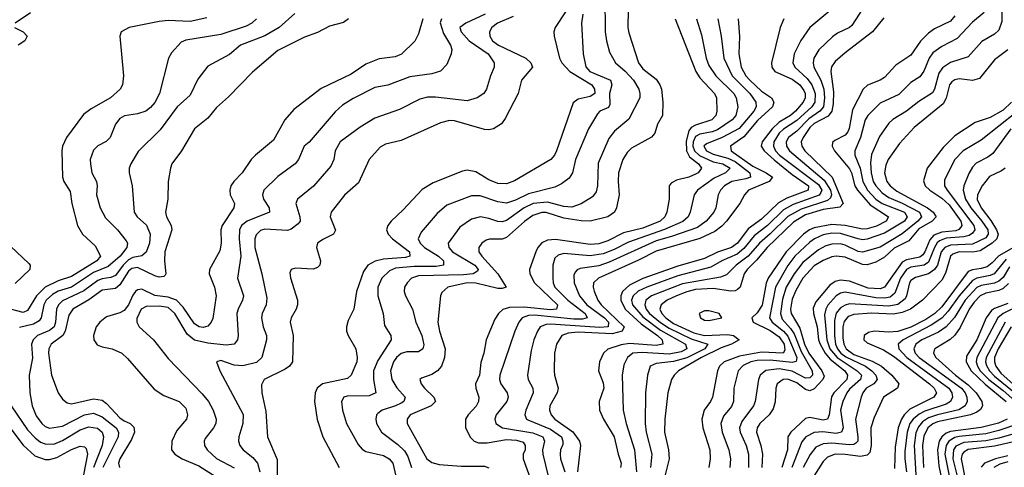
# Model space of a CAD drawing. Header units: inches. Extents: x 990535 to 1117859, y 769386 to 892122.
# Tile 802 of 1056: x 1052055 to 1056535, y 860811 to 862845. Entities that reach past the tile are written whole.
import ezdxf

# ---------------------------------------------------------------- set-up
doc = ezdxf.new("R2010")
doc.units = ezdxf.units.IN
doc.header["$MEASUREMENT"] = 0
doc.layers.add('B0856', color=7, linetype='Continuous')

msp = doc.modelspace()

# ---------------------------------------------------------------- linework, layer by layer
at = {"layer": 'B0856', "color": 5}
for points, elevation in [([(1054582.2, 862950), (1054490.8, 862810), (1054485.3, 862790), (1054486.2, 862770), (1054511.2, 862670), (1054520.7, 862650), (1054558.3, 862610), (1054657.8, 862550), (1054670.4, 862530), (1054671.2, 862510), (1054650, 862497), (1054595.4, 862484.6), (1054572.7, 862467.3), (1054497.4, 862250), (1054487.9, 862230), (1054471, 862210), (1054306.6, 862113.4), (1054270, 862099), (1054230, 862100.4), (1054190, 862117), (1054130, 862153.6), (1054090, 862161.5), (1054070, 862157.4), (1053936.5, 862103.5), (1053886, 862074), (1053799.5, 861980.5), (1053745.1, 861930), (1053729.5, 861910), (1053723.8, 861890), (1053730.7, 861870), (1053750.6, 861850), (1053828.4, 861790), (1053830.2, 861770), (1053810, 861763.9), (1053710, 861757.2), (1053671.7, 861748.3), (1053638.9, 861730), (1053618.5, 861701.5), (1053587.9, 861610), (1053574.4, 861530), (1053550, 861478), (1053542.1, 861450), (1053542.4, 861430), (1053550, 861410.3), (1053584, 861350), (1053590.2, 861310), (1053588.1, 861290), (1053562.7, 861230), (1053545.6, 861214.4), (1053432.3, 861190), (1053407.6, 861170), (1053398.7, 861150), (1053396.6, 861110), (1053408.4, 861028.4), (1053434.3, 860950), (1053507.6, 860810)], 2720), ([(1054716.9, 862950), (1054718.8, 862790), (1054724.2, 862750), (1054738.4, 862698.4), (1054765.1, 862650), (1054810, 862612.2), (1054846.8, 862570), (1054871.1, 862530), (1054876.6, 862510), (1054875.7, 862490), (1054826.9, 862393.1), (1054760.6, 862339.4), (1054735.3, 862304.7), (1054686.4, 862193.6), (1054683.8, 862090), (1054677.1, 862062.9), (1054660.3, 862039.7), (1054610, 862007.9), (1054567.3, 861992.7), (1054530, 861995.9), (1054456.3, 862016.3), (1054390.6, 862009.4), (1054350.2, 861989.8), (1054270, 861933.1), (1054250, 861926.7), (1054230, 861927.7), (1054190, 861942.2), (1054150.7, 861949.3), (1054110, 861939.3), (1054057, 861903), (1054003.7, 861830), (1054006.6, 861810), (1054023.6, 861790), (1054125, 861730), (1054140.6, 861710), (1054137.9, 861702.1), (1054118.4, 861690), (1054073.9, 861686.1), (1053870, 861681.7), (1053837.7, 861670), (1053817.4, 861650), (1053806.3, 861630), (1053804.3, 861610), (1053810.1, 861590.1), (1053842.6, 861530), (1053857.1, 861470), (1053884.9, 861410), (1053893.1, 861366.9), (1053889.3, 861350), (1053870, 861335.4), (1053816.5, 861336.5), (1053790, 861328.7), (1053769.4, 861310.6), (1053756.2, 861290), (1053741.9, 861250), (1053748.2, 861210), (1053770, 861172.9), (1053808.8, 861130), (1053801.9, 861110), (1053790, 861102.8), (1053765, 861090), (1053703.6, 861070), (1053683.9, 861056.1), (1053678.2, 861050), (1053674.4, 861030), (1053677.7, 861010), (1053700.6, 860970), (1053775, 860915), (1053806.1, 860886.1), (1053820.8, 860860.8), (1053837.6, 860810)], 2760), ([(1055759.1, 862900.9), (1055649.4, 862810.6), (1055608.7, 862751.3), (1055578.1, 862690), (1055572.4, 862650), (1055582.3, 862630), (1055638.2, 862578.2), (1055659.6, 862550), (1055674.3, 862510), (1055672.1, 862470), (1055658.9, 862450), (1055590, 862387.2), (1055530, 862347.9), (1055510.9, 862330), (1055485.8, 862290), (1055484.2, 862270), (1055493.9, 862250), (1055512.5, 862230), (1055690, 862096.6), (1055704.7, 862070), (1055700.5, 862059.5), (1055691.8, 862048.2), (1055573.8, 862006.2), (1055530, 861981.8), (1055457.8, 861910), (1055397.1, 861862.9), (1055350, 861805.3), (1055319.7, 861780.3), (1055250.1, 861750), (1055199.2, 861720.8), (1055050, 861681), (1054908.4, 861630), (1054868.7, 861611.2), (1054845.6, 861590), (1054838.8, 861570), (1054843, 861550), (1054890, 861495.1), (1054970, 861434.8), (1055084.5, 861370), (1055090.9, 861350), (1055064.6, 861335.4), (1055010, 861325.1), (1054887.3, 861332.7), (1054844.7, 861330), (1054819.8, 861310), (1054803.9, 861276.1), (1054796.3, 861230), (1054801.2, 861070), (1054814.2, 861010), (1054852.6, 860890), (1054861.2, 860790)], 2940), ([(1055887.8, 862892.2), (1055840.5, 862819.5), (1055830, 862809.4), (1055776, 862784), (1055752.5, 862767.5), (1055691, 862709), (1055667.7, 862670), (1055664.3, 862650), (1055667.7, 862630), (1055699.4, 862570), (1055712.9, 862530), (1055717.2, 862490), (1055711.5, 862450), (1055695.8, 862430), (1055645.1, 862394.9), (1055590, 862339.3), (1055553, 862310), (1055542, 862290), (1055543.1, 862270), (1055557.3, 862250), (1055715.7, 862115.7), (1055743.2, 862070), (1055748.1, 862050), (1055744, 862036), (1055730, 862024.2), (1055610, 861984.7), (1055550, 861950.9), (1055470, 861871.4), (1055421, 861830), (1055369.5, 861770.5), (1055314.2, 861730), (1055270, 861686.3), (1055244.1, 861675.9), (1055070, 861645.3), (1054930.1, 861590), (1054903.8, 861570), (1054898.4, 861550), (1054905.3, 861530), (1054920.8, 861510), (1054970, 861468.8), (1055010, 861442.9), (1055110, 861395.5), (1055186.4, 861370), (1055172.4, 861350), (1055090, 861308), (1055030, 861291.7), (1054950, 861283), (1054923.7, 861270), (1054911.3, 861230), (1054902.1, 861150), (1054900.1, 861010), (1054905, 860970), (1054931.3, 860870), (1054925.6, 860810)], 2960), ([(1056522.6, 862930), (1056523, 862837), (1056510, 862798.2), (1056490, 862779.9), (1056433, 862747), (1056370, 862676.3), (1056290, 862651.3), (1056253.3, 862626.7), (1056237.3, 862602.7), (1056217.5, 862530), (1056207.5, 862512.6), (1056146.5, 862473.5), (1056090, 862429.5), (1056027.9, 862392.1), (1056010, 862375.2), (1055966.1, 862313.9), (1055930, 862232.2), (1055925.2, 862194.8), (1055928.6, 862150), (1055938.5, 862110), (1055950.1, 862090), (1055979.1, 862059.1), (1056010, 862037.1), (1056070, 862012), (1056149.1, 861970), (1056157.6, 861950), (1056141.7, 861930), (1056070, 861871.9), (1055970, 861810.8), (1055890, 861788.8), (1055870, 861792.6), (1055810, 861820.8), (1055790, 861826.1), (1055750, 861825.9), (1055722.8, 861817.2), (1055690, 861799.3), (1055618.5, 861741.5), (1055577.9, 861690), (1055542.5, 861630), (1055524.9, 861575.1), (1055516.3, 861510), (1055524.3, 861484.3), (1055562.5, 861442.5), (1055578.1, 861418.1), (1055610, 861337), (1055660.1, 861250), (1055661.5, 861230), (1055650, 861217.6), (1055630, 861216.4), (1055570, 861248.5), (1055510, 861258.1), (1055448.9, 861251.2), (1055424.3, 861230), (1055416.8, 861210), (1055400.9, 861110), (1055393.7, 861090), (1055340.3, 861019.7), (1055330.1, 860990), (1055332.5, 860970), (1055360.1, 860910), (1055370.1, 860870), (1055370.8, 860810)], 3060), ([(1052906.7, 862853.3), (1052830, 862837.2), (1052730, 862841.1), (1052690, 862837.1), (1052553, 862810), (1052516.5, 862790), (1052510.3, 862770), (1052526.5, 862590), (1052522, 862550), (1052512.6, 862530), (1052467.9, 862490), (1052379.3, 862440.7), (1052345.7, 862414.3), (1052268.2, 862310), (1052250.1, 862270), (1052246.8, 862250), (1052248.9, 862130), (1052255.3, 862110), (1052284.9, 862064.9), (1052292.7, 862010), (1052318, 861910), (1052340.1, 861870), (1052398.1, 861818.1), (1052422.7, 861770), (1052405.1, 861750), (1052290, 861678.7), (1052230, 861659), (1052170.8, 861629.2), (1052130.6, 861590), (1052090, 861523.8), (1052070, 861515), (1051990, 861535.1)], 2520), ([(1052103.9, 862876.1), (1052033.5, 862830)], 2480), ([(1053131.6, 862850), (1053111.2, 862830), (1053084.6, 862815.4), (1052970, 862777.9), (1052810, 862752.8), (1052790, 862743.1), (1052745.9, 862694.1), (1052732, 862670), (1052690.8, 862510), (1052670, 862469.8), (1052650, 862446.8), (1052627.9, 862430), (1052590, 862417.4), (1052531.2, 862408.8), (1052510, 862395.7), (1052491, 862370), (1052466, 862310), (1052447.7, 862292.3), (1052410, 862271.6), (1052390, 862251.9), (1052375.9, 862210), (1052376.2, 862190), (1052383.5, 862150), (1052404.7, 862110), (1052407.7, 862090), (1052404.6, 862050), (1052421.6, 861990), (1052444.8, 861944.8), (1052499.8, 861890), (1052539.7, 861839.7), (1052545.2, 861830), (1052542.8, 861810), (1052512.2, 861770), (1052456.7, 861723.3), (1052390, 861696.6), (1052290.1, 861630), (1052230, 861611.9), (1052203.5, 861596.5), (1052175.9, 861570), (1052164.1, 861550), (1052152, 861490), (1052143, 861477), (1052117.8, 861462.2), (1052053.5, 861446.5)], 2540), ([(1053306.8, 862873.2), (1053235.7, 862810), (1053170, 862771.8), (1053059.5, 862730), (1053010, 862686.8), (1052910, 862634.3), (1052864.6, 862575.4), (1052830, 862502.8), (1052770.9, 862449.1), (1052694.5, 862345.5), (1052594, 862246), (1052560.7, 862190), (1052552.6, 862170), (1052553.2, 862150), (1052566.7, 862090), (1052575.8, 861970), (1052589.7, 861949.7), (1052632.2, 861912.2), (1052648.6, 861870), (1052645.6, 861830), (1052630, 861788.9), (1052610, 861771.4), (1052570, 861765.1), (1052550, 861753.9), (1052525.5, 861730), (1052490, 861683.4), (1052470, 861673.6), (1052430, 861668.3), (1052410, 861660.2), (1052346.2, 861613.8), (1052250, 861567.8), (1052231.6, 861550), (1052222.1, 861530), (1052218.3, 861470), (1052211, 861449), (1052190, 861433.4), (1052136.1, 861410), (1052116, 861390), (1052108.4, 861370), (1052112.8, 861307.2), (1052097.7, 861230), (1052100.9, 861150), (1052112.1, 861090), (1052130, 861045.4), (1052155, 861010), (1052170, 860997), (1052190, 860989.1), (1052250, 860998.7), (1052350, 861049.8), (1052390, 861057), (1052430, 861040.5), (1052493.6, 860990), (1052504.5, 860970), (1052503.2, 860950), (1052433.3, 860810)], 2560), ([(1053551.1, 862850), (1053527.3, 862832.7), (1053464.7, 862815.3), (1053410, 862786.6), (1053350, 862765.4), (1053230, 862705.7), (1053113.6, 862606.4), (1053005.4, 862494.6), (1052950, 862445.6), (1052910, 862397.2), (1052850.6, 862349.4), (1052791.1, 862248.9), (1052747.3, 862190), (1052740.6, 862170), (1052730.2, 862110.2), (1052728.1, 862030), (1052718, 861970), (1052722.7, 861950), (1052743.5, 861910), (1052747.2, 861890), (1052714.8, 861790), (1052713, 861750), (1052720.1, 861690), (1052716.3, 861683.7), (1052710, 861678.5), (1052690, 861675.8), (1052670, 861680.8), (1052590, 861718.8), (1052565.2, 861714.8), (1052550, 861702.2), (1052510, 861639.9), (1052490, 861623.1), (1052430, 861616.4), (1052370, 861572), (1052295.9, 861530), (1052278.2, 861501.8), (1052261, 861430), (1052251, 861410), (1052197.9, 861370), (1052187.5, 861350), (1052185.7, 861330), (1052199.3, 861230), (1052229.6, 861149.6), (1052250, 861120.2), (1052270, 861104.7), (1052290, 861099), (1052390, 861122.9), (1052430, 861116.2), (1052450, 861101), (1052510, 861036.2), (1052530, 861021.6), (1052557, 861010), (1052573.8, 860993.8), (1052577, 860970), (1052562.7, 860937.3), (1052510.1, 860850), (1052503.8, 860830), (1052509, 860810)], 2580), ([(1053888.6, 862850), (1053870, 862781.6), (1053852.4, 862747.6), (1053791.7, 862688.3), (1053762.7, 862677.3), (1053690, 862667.4), (1053630, 862643.2), (1053562.2, 862597.8), (1053426.9, 862533.2), (1053302.6, 862437.4), (1053260.5, 862390), (1053210, 862297.7), (1053127.3, 862230), (1053108.4, 862210), (1053067.1, 862150), (1053028.6, 862110), (1053015.9, 862090), (1053010.1, 862070), (1053012.1, 862050), (1053031.6, 862010), (1053029, 861990), (1052975.5, 861910), (1052970.1, 861890), (1052971.7, 861830), (1052965.7, 861794.3), (1052918.3, 861710), (1052917, 861690), (1052941.5, 861630), (1052948.1, 861590), (1052932.8, 861487.2), (1052925.2, 861470), (1052910, 861452.7), (1052890, 861446.7), (1052870.6, 861449.4), (1052850, 861463.2), (1052798.4, 861538.4), (1052767.5, 861570), (1052730, 861584.4), (1052670, 861591.7), (1052610, 861620.1), (1052590, 861617.4), (1052582.3, 861610), (1052570, 861593.4), (1052550.2, 861549.8), (1052530, 861524.2), (1052510, 861512.4), (1052450, 861494.7), (1052419.8, 861470), (1052403.1, 861450), (1052390.2, 861410.2), (1052391.9, 861390), (1052407.1, 861367.1), (1052430, 861358), (1052474.9, 861350), (1052519, 861330), (1052545.5, 861305.5), (1052666.3, 861166.3), (1052710, 861137.9), (1052779.6, 861110), (1052810, 861080.2), (1052818.8, 861050), (1052813.6, 861030), (1052770, 860978.4), (1052746.8, 860930), (1052745.9, 860890), (1052761, 860870), (1052794.2, 860850), (1052870, 860817.8), (1052948.1, 860768.1)], 2620), ([(1053973.2, 862850), (1053968.1, 862831.9), (1053982.6, 862782.6), (1054015.1, 862730), (1054020.5, 862710), (1054018, 862690), (1053998.2, 862641.8), (1053969, 862611), (1053930, 862599), (1053830, 862585.7), (1053730, 862548.1), (1053670, 862536.5), (1053572.1, 862487.9), (1053523.4, 862456.6), (1053490, 862426.5), (1053371.5, 862288.5), (1053349.2, 862270), (1053323, 862210), (1053307.5, 862190), (1053230, 862132.1), (1053166.3, 862070), (1053159.4, 862050), (1053164.5, 862030), (1053189.5, 861990), (1053190.9, 861970), (1053089.8, 861930.2), (1053064.3, 861910), (1053054.1, 861890), (1053052.9, 861850), (1053060.5, 861770), (1053045.5, 861670), (1053072.6, 861590), (1053068.8, 861570), (1053048.2, 861530), (1053043, 861510), (1053048.8, 861410), (1053046.4, 861390), (1053031.3, 861370), (1052994, 861366), (1052910, 861374.5), (1052849.4, 861389.4), (1052816.5, 861416.5), (1052760.1, 861510), (1052730, 861536.7), (1052690, 861543), (1052630, 861542.6), (1052608.1, 861530), (1052587.6, 861487.6), (1052587.1, 861470), (1052598.6, 861450), (1052662.8, 861390), (1052730, 861304.9), (1052885.6, 861145.6), (1052913.3, 861110), (1052935.5, 861070), (1052948.8, 861030), (1052946.6, 861010), (1052936.3, 860990), (1052898.7, 860941.3), (1052893.8, 860930), (1052896.3, 860910), (1052907.6, 860890), (1052950, 860850.9), (1053030, 860807.9)], 2640), ([(1054172.7, 862870), (1054085.4, 862830), (1054056.8, 862810), (1054063.3, 862790), (1054100.3, 862750), (1054186.6, 862690), (1054212.9, 862650), (1054213.9, 862630), (1054196.3, 862590), (1054179.2, 862530), (1054166.3, 862510), (1054135.8, 862490), (1054090, 862477.2), (1053946.6, 862493.4), (1053910, 862492.8), (1053875.4, 862484.6), (1053783.2, 862436.8), (1053670, 862397.3), (1053603.4, 862356.6), (1053512.5, 862290), (1053490.1, 862250), (1053484.5, 862210), (1053470, 862179.3), (1053391, 862089), (1053318.4, 862030), (1053311.6, 862010), (1053330.1, 861949.9), (1053330.2, 861930), (1053321.8, 861918.2), (1053290, 861892.7), (1053272.5, 861887.5), (1053170, 861892.9), (1053150, 861887), (1053130, 861867.6), (1053124, 861850), (1053125.2, 861810), (1053157, 861690), (1053179.7, 861579.7), (1053175.8, 861550), (1053157.9, 861510), (1053154.5, 861490), (1053162.5, 861450), (1053177.4, 861410), (1053178, 861390), (1053157, 861310), (1053132.3, 861287.7), (1053070, 861272.9), (1053030, 861275.4), (1052970, 861296), (1052950.5, 861290), (1052965.4, 861250), (1053071, 861051), (1053070.1, 861010), (1053052, 860950), (1053050.8, 860930), (1053056.6, 860910), (1053071, 860890), (1053115, 860855), (1053137.1, 860830), (1053147.2, 860790)], 2660), ([(1054300.1, 862859.9), (1054228.2, 862830), (1054203.7, 862810), (1054192.8, 862790), (1054193.4, 862770), (1054206.7, 862750), (1054232.8, 862730), (1054357, 862670), (1054380.1, 862650), (1054387.9, 862630), (1054337.4, 862570), (1054322.8, 862510), (1054263.8, 862396.2), (1054247.3, 862372.7), (1054211.2, 862348.8), (1054190, 862344.3), (1054170, 862346.8), (1054033.8, 862386.2), (1054010, 862387.5), (1053970, 862376.8), (1053790, 862297), (1053719.6, 862280.4), (1053694.2, 862265.8), (1053645.4, 862210), (1053596.4, 862103.6), (1053532.4, 862047.6), (1053472.4, 861970), (1053467.2, 861950), (1053491.9, 861888.1), (1053482.4, 861870), (1053433.5, 861846.5), (1053410.2, 861830), (1053404.8, 861810), (1053422.8, 861750), (1053421.1, 861730), (1053410, 861718.9), (1053390, 861712), (1053310, 861715.5), (1053290, 861709.3), (1053284.6, 861695.4), (1053287.4, 861672.6), (1053319.1, 861570), (1053319, 861550), (1053312.4, 861530), (1053290.2, 861490), (1053284.8, 861470), (1053298.4, 861410), (1053296.1, 861290), (1053283, 861270), (1053263, 861257), (1053167.5, 861210), (1053154.7, 861185.3), (1053156.6, 861150), (1053174.8, 861065.2), (1053182.4, 860950), (1053226.1, 860846.1), (1053225.7, 860770)], 2680), ([(1054617.1, 862870), (1054611.2, 862830), (1054619, 862690), (1054630.6, 862630.6), (1054648.9, 862610), (1054743.5, 862570), (1054748.9, 862550), (1054738.3, 862510), (1054740.5, 862459.5), (1054734.1, 862445.9), (1054694, 862430), (1054683.1, 862416.9), (1054642.7, 862350), (1054583.4, 862210), (1054570.6, 862149.4), (1054554.2, 862125.8), (1054520.2, 862099.8), (1054490, 862084.9), (1054370, 862054.6), (1054310, 862025.2), (1054270, 862012.1), (1054230, 862017), (1054150, 862045.6), (1054110, 862044.6), (1053998, 862002), (1053954.9, 861965.1), (1053880.9, 861879.1), (1053868.1, 861850), (1053876.4, 861830), (1053896, 861810), (1053959.6, 861770), (1053982.5, 861750), (1053983.2, 861730), (1053950, 861724.1), (1053850, 861723.9), (1053764.4, 861715.6), (1053736.6, 861703.4), (1053702.9, 861670), (1053684.2, 861630), (1053683.8, 861590), (1053708.3, 861510), (1053715.3, 861455.3), (1053743.8, 861410), (1053744.2, 861390), (1053683.8, 861296.2), (1053664, 861250), (1053664.4, 861210), (1053674.4, 861150), (1053644.1, 861135.9), (1053545.3, 861134.7), (1053529.1, 861130), (1053518.4, 861110), (1053523.8, 861070), (1053541.6, 861010), (1053594.4, 860914.4), (1053613.5, 860893.5), (1053630, 860883.1), (1053710, 860864.4), (1053735.1, 860850), (1053751.9, 860830), (1053766.8, 860770)], 2740), ([(1054822.7, 862890), (1054821.3, 862810), (1054825.6, 862785.6), (1054870.1, 862650), (1054890, 862621.6), (1054950, 862575.7), (1054967.6, 862550), (1054974.4, 862530), (1054981.5, 862470), (1054978.9, 862410), (1054957, 862370), (1054943.9, 862330), (1054930, 862311.5), (1054838.5, 862261.5), (1054818.2, 862241.8), (1054799.1, 862210), (1054779.4, 862150), (1054777.5, 862110), (1054782.5, 862050), (1054770.9, 861990), (1054761.2, 861970), (1054730, 861949.3), (1054650, 861929.9), (1054608.9, 861931.1), (1054530, 861942.8), (1054450, 861969.4), (1054430, 861968.6), (1054390, 861954.8), (1054351.6, 861928.4), (1054270, 861854.9), (1054250, 861848), (1054192.2, 861847.8), (1054176.9, 861843.1), (1054157.5, 861830), (1054144.2, 861810), (1054144.3, 861790), (1054157.2, 861770), (1054230.4, 861690), (1054268.2, 861630), (1054250, 861623.5), (1054230, 861624.4), (1054130, 861647.6), (1054091, 861649), (1054003.1, 861630), (1053975, 861605), (1053969.1, 861590), (1053957.9, 861470), (1053965.1, 861430), (1053990.5, 861350), (1053987.8, 861310), (1053973.2, 861270), (1053956.4, 861250), (1053930, 861232.7), (1053883.2, 861216.8), (1053874.9, 861210), (1053881.1, 861190), (1053896.8, 861170), (1053939.8, 861130), (1053945.9, 861110), (1053927.2, 861090), (1053831.6, 861050), (1053817.5, 861030), (1053818.1, 861010), (1053907.2, 860850), (1053930, 860832.3), (1053963.8, 860823.8), (1054063.4, 860816.6), (1054170, 860816.8), (1054190, 860807.9)], 2780), ([(1055036.4, 862850), (1055130.7, 862610.7), (1055150, 862581.8), (1055215.6, 862510), (1055225.1, 862490), (1055226.8, 862430), (1055222, 862410), (1055204.6, 862390), (1055130, 862366), (1055110, 862355), (1055099.3, 862340.7), (1055087.3, 862292.7), (1055089.1, 862249.1), (1055102.6, 862222.6), (1055143.3, 862190), (1055157.5, 862170), (1055142.5, 862150), (1055130, 862143), (1055099.6, 862130), (1055043.6, 862116.4), (1055018.3, 862101.7), (1055009.4, 862090), (1055010.1, 862030), (1054999.1, 861970), (1054989.6, 861950), (1054969.6, 861930.4), (1054890, 861898.6), (1054802.6, 861877.4), (1054730, 861840.5), (1054690, 861827), (1054650, 861823.6), (1054493.3, 861846.7), (1054456.8, 861843.2), (1054430, 861830.9), (1054412.3, 861810), (1054403.1, 861790), (1054374.8, 861710), (1054375.2, 861690), (1054397.7, 861650), (1054501.6, 861550), (1054497.3, 861530), (1054470, 861527.4), (1054350, 861538.8), (1054282.9, 861537.1), (1054252.4, 861527.6), (1054233.4, 861510), (1054216.1, 861483.9), (1054176.9, 861390), (1054167, 861330), (1054153.4, 861286.6), (1054146.3, 861230), (1054128.4, 861190), (1054130.1, 861170), (1054144.4, 861130), (1054142.1, 861110), (1054131.6, 861088.4), (1054095.1, 861050), (1054083.5, 861030), (1054082.8, 860990), (1054106, 860946), (1054123.2, 860930), (1054142.3, 860922.3), (1054181.5, 860921.5), (1054270, 860936.8), (1054314.9, 860934.9), (1054345.7, 860925.7), (1054355.2, 860910), (1054354.1, 860890), (1054345.2, 860870), (1054344.8, 860850), (1054381.5, 860750)], 2820), ([(1055134.1, 862850), (1055157.3, 862777.3), (1055178.7, 862670), (1055190, 862636.9), (1055221.7, 862590), (1055304.5, 862510), (1055315.3, 862490), (1055322.1, 862450), (1055312.8, 862410), (1055296.3, 862390), (1055230, 862344.8), (1055205, 862335), (1055150, 862325.7), (1055130, 862314), (1055118.7, 862290), (1055117.9, 862270), (1055125.1, 862250), (1055148.4, 862228.4), (1055210, 862199.8), (1055254.4, 862190), (1055287, 862170), (1055266.6, 862150), (1055215, 862125), (1055138.4, 862070), (1055123.4, 862050), (1055105.5, 861970), (1055096.2, 861950), (1055071.9, 861928.1), (1054988.5, 861891.5), (1054825, 861835), (1054759.3, 861800.7), (1054710, 861780.9), (1054650, 861772.5), (1054530, 861782.1), (1054504.9, 861775.1), (1054490, 861761.2), (1054481.2, 861730), (1054480.1, 861670), (1054481.6, 861650), (1054490.1, 861630), (1054549.4, 861570), (1054627.6, 861510), (1054636.6, 861490), (1054616.2, 861483.8), (1054576.3, 861483.7), (1054397.1, 861502.9), (1054370, 861501.1), (1054340.7, 861490), (1054326.1, 861470), (1054307.5, 861430), (1054238.9, 861230), (1054238.4, 861210), (1054244.2, 861190), (1054272.1, 861150), (1054277.6, 861130), (1054271.3, 861110), (1054223.3, 861050), (1054215.9, 861030), (1054220.6, 861010), (1054251.1, 860991.1), (1054390, 860968.1), (1054434.5, 860950), (1054443.3, 860930), (1054434.1, 860890), (1054435.2, 860870), (1054459, 860770)], 2840), ([(1055231.5, 862850), (1055246.3, 862770), (1055258, 862670), (1055296.4, 862590), (1055376.7, 862510), (1055403.9, 862470), (1055405.3, 862450), (1055395.1, 862430), (1055329, 862351), (1055250.7, 862309.3), (1055179.3, 862280.7), (1055167.1, 862270), (1055179.9, 862250), (1055210, 862234.4), (1055276.4, 862216.4), (1055310, 862201.2), (1055376.1, 862150), (1055380.1, 862130), (1055358.6, 862121.4), (1055295.2, 862110), (1055261.4, 862090), (1055243.4, 862070), (1055233.2, 862050), (1055221.7, 861990), (1055212.7, 861970), (1055178.6, 861930), (1055139.2, 861900.8), (1055020.8, 861859.3), (1054950, 861841), (1054737.3, 861742.7), (1054690, 861727.2), (1054605.4, 861714.6), (1054591.2, 861708.8), (1054581.4, 861698.6), (1054575.3, 861684.7), (1054577, 861650), (1054601.1, 861590), (1054634.7, 861550), (1054715.8, 861490), (1054734.3, 861470), (1054733, 861450), (1054693.6, 861446.4), (1054470, 861461), (1054450, 861460.1), (1054423.5, 861450), (1054410.1, 861430), (1054394, 861390), (1054382.3, 861342.3), (1054365.3, 861230), (1054368, 861210), (1054388.8, 861170), (1054390.7, 861150), (1054357.1, 861070), (1054353.1, 861050), (1054360.5, 861030), (1054366.1, 861026.1), (1054470, 860984.6), (1054519.9, 860950), (1054526.7, 860930), (1054526, 860914), (1054515.7, 860890), (1054513.6, 860870), (1054515.2, 860850), (1054535.1, 860790)], 2860), ([(1055323.4, 862850), (1055329.7, 862769.7), (1055326.9, 862690), (1055337.2, 862630), (1055358.9, 862590), (1055377, 862570), (1055430, 862520.5), (1055475, 862490), (1055486.5, 862470), (1055479.5, 862450), (1055412.1, 862387.9), (1055350, 862313.4), (1055288.8, 862270), (1055292.4, 862250), (1055390, 862179.2), (1055451.6, 862150), (1055480.1, 862130), (1055464.2, 862110), (1055370.1, 862070), (1055352.1, 862050), (1055331.3, 862010), (1055270, 861929), (1055250, 861906.3), (1055217.7, 861882.3), (1055149.3, 861850.7), (1054950, 861793.3), (1054870, 861752.2), (1054688.6, 861670), (1054666.2, 861650), (1054663.9, 861630), (1054668, 861612), (1054685.7, 861570), (1054700.1, 861550), (1054804.6, 861450), (1054796.6, 861430), (1054750, 861417.2), (1054595.5, 861424.5), (1054550, 861421), (1054520.8, 861410), (1054497.8, 861370), (1054487.7, 861330), (1054487.2, 861250), (1054488.2, 861230), (1054504.5, 861170), (1054499.6, 861150), (1054467.2, 861090), (1054465.6, 861070), (1054472.2, 861050), (1054489.6, 861030), (1054571.8, 860971.8), (1054601.4, 860930), (1054605.7, 860910), (1054593.4, 860790)], 2880), ([(1055531.8, 862850), (1055514.8, 862810), (1055475.1, 862650), (1055476.6, 862630), (1055490, 862609.7), (1055570, 862574.5), (1055604.6, 862550), (1055623.2, 862523.2), (1055628.4, 862510), (1055628.4, 862490), (1055619.5, 862470), (1055584.3, 862430), (1055561.4, 862410), (1055510, 862379.5), (1055478.2, 862350), (1055432.6, 862290), (1055428.6, 862270), (1055441.4, 862250), (1055488.2, 862208.2), (1055570, 862141.6), (1055643.4, 862090), (1055642.6, 862070), (1055545.6, 862034.4), (1055507.3, 862012.7), (1055430, 861938.3), (1055370, 861895.6), (1055320.3, 861830), (1055293.8, 861810), (1055230, 861789.1), (1055170, 861760.7), (1055050, 861725.2), (1054890, 861668.6), (1054830, 861639.2), (1054798.1, 861610), (1054790.1, 861590), (1054790.3, 861570), (1054809, 861530), (1054883, 861463), (1054956, 861410), (1054977.4, 861390), (1054980.5, 861370), (1054950, 861364.2), (1054830, 861373.4), (1054792.1, 861367.9), (1054730, 861347.9), (1054710.6, 861330), (1054693.3, 861290), (1054688.5, 861250), (1054710, 861194.6), (1054712.1, 861170), (1054691.2, 861110), (1054692.2, 861070), (1054710.6, 861030), (1054759.5, 860950), (1054777.2, 860870), (1054791.8, 860830), (1054790, 860817), (1054788.3, 860810)], 2920), ([(1055986.1, 862853.9), (1055935, 862790), (1055810, 862694.6), (1055765.3, 862654.7), (1055749.1, 862630.9), (1055746.1, 862610), (1055758.1, 862518.1), (1055756.6, 862463.4), (1055750.5, 862429.5), (1055733, 862407), (1055670, 862373.4), (1055650, 862354.8), (1055619.1, 862310), (1055611, 862290), (1055613.1, 862270), (1055627.4, 862250), (1055752.1, 862130), (1055802.1, 862010), (1055786.1, 861993.9), (1055710, 861982.7), (1055630, 861958.1), (1055574.8, 861925.2), (1055455.4, 861810), (1055407.4, 861752.6), (1055364.5, 861710), (1055351.6, 861690), (1055332.2, 861630), (1055320.7, 861619.3), (1055310, 861613.5), (1055290, 861611.7), (1055210, 861623.8), (1055130, 861619.2), (1055090, 861609), (1055042.5, 861590), (1055001.2, 861570), (1054972.9, 861550), (1054967.2, 861530), (1054977, 861510), (1054994.4, 861490), (1055030, 861464.9), (1055121.6, 861421.6), (1055170.7, 861409.3), (1055274.9, 861414.9), (1055302.6, 861410), (1055328.8, 861390), (1055293.4, 861370), (1055246.1, 861353.9), (1055157, 861310), (1055052.9, 861250), (1055031.9, 861230), (1055021, 861210), (1055004.5, 861150), (1054990.1, 861030.1), (1054988.8, 860970), (1055006.3, 860890), (1055009.3, 860850), (1054989.5, 860770.5)], 2980), ([(1056310, 862862.3), (1056290, 862839.3), (1056216.8, 862803.2), (1056190, 862784.6), (1056152.8, 862747.2), (1056110, 862683.6), (1056041.2, 862638.8), (1055990, 862582.1), (1055970.1, 862569.9), (1055912.2, 862547.8), (1055891.9, 862530), (1055843.7, 862436.3), (1055829.5, 862350.5), (1055823.5, 862336.5), (1055810, 862319.9), (1055763.2, 862296.8), (1055752.7, 862287.3), (1055751.7, 862270), (1055762.6, 862250), (1055830, 862168.2), (1055839, 862150), (1055854.7, 862090), (1055866, 862070), (1055924.5, 862004.5), (1056008.5, 861950), (1055997.5, 861930), (1055953.2, 861906.8), (1055910, 861895), (1055890, 861894.1), (1055810, 861910.1), (1055750, 861914.7), (1055670, 861899.5), (1055648.2, 861890), (1055621.3, 861870), (1055542.3, 861790), (1055460.2, 861670), (1055451.8, 861648.2), (1055432.5, 861547.5), (1055410, 861513.1), (1055385.2, 861490), (1055391.3, 861470), (1055470, 861432.6), (1055510, 861403.7), (1055532.9, 861370), (1055536.7, 861343.3), (1055528.5, 861330), (1055430, 861334.2), (1055330, 861315.9), (1055260.8, 861290), (1055238.1, 861270), (1055230.1, 861250), (1055206.6, 861130), (1055198, 861110), (1055169.6, 861070), (1055158.3, 861030), (1055163.6, 860990), (1055194.8, 860890), (1055196.4, 860850), (1055189.6, 860810)], 3020), ([(1056442.6, 862877.4), (1056390, 862833.5), (1056319.5, 862760.5), (1056250, 862723.9), (1056210, 862694.2), (1056193, 862670), (1056168.1, 862611.9), (1056150, 862585.6), (1056110, 862560.6), (1056054.1, 862505.9), (1055970, 862466.8), (1055913.8, 862410), (1055901.5, 862390), (1055881.1, 862310), (1055854.4, 862250), (1055855.3, 862230), (1055878.4, 862170), (1055890.9, 862110), (1055912.8, 862070), (1055950, 862030.1), (1055978.4, 862010), (1056079.9, 861970), (1056092.4, 861950), (1056080.6, 861930), (1055990, 861875.3), (1055910, 861847.8), (1055890, 861845.3), (1055870, 861849.4), (1055790, 861873.8), (1055750, 861875.2), (1055710, 861867.2), (1055671.2, 861850), (1055650, 861834.4), (1055581.6, 861770), (1055550, 861728.2), (1055493.8, 861630), (1055466.9, 861490), (1055479, 861470), (1055530, 861429.6), (1055550, 861406.9), (1055590, 861310), (1055587.5, 861292.5), (1055570, 861286.9), (1055470, 861298.4), (1055410, 861296.7), (1055380.9, 861290), (1055345.8, 861274.2), (1055324.1, 861250), (1055304.3, 861170), (1055302.2, 861110), (1055293, 861087), (1055257, 861043), (1055244.7, 861010), (1055250.9, 860970), (1055281.2, 860890), (1055288.8, 860850), (1055286.4, 860810)], 3040), ([(1052031.8, 862810), (1052071, 862791), (1052088.1, 862770), (1052078, 862750), (1052048.2, 862730)], 2480), ([(1056550.8, 862709.2), (1056490, 862663.2), (1056421.8, 862578.2), (1056390, 862568.4), (1056330, 862576.3), (1056310, 862572.2), (1056296.6, 862563.4), (1056285.7, 862550), (1056270.8, 862489.2), (1056256.5, 862463.5), (1056124, 862356), (1056058, 862282), (1056006.2, 862210), (1055995.2, 862184.8), (1055989.4, 862150), (1056000.1, 862110), (1056014.6, 862090), (1056045.7, 862065.7), (1056185.5, 861990), (1056211.3, 861970), (1056223.9, 861950), (1056206.5, 861930), (1056145.4, 861894.6), (1056099.7, 861840.3), (1056033.2, 861806.8), (1055990, 861766.5), (1055950, 861744), (1055910, 861732), (1055890, 861732.4), (1055810, 861765.7), (1055770, 861770.8), (1055750, 861767.2), (1055710, 861750.8), (1055670, 861726.6), (1055617.9, 861670), (1055585.8, 861614.2), (1055570, 861574.9), (1055562.1, 861530), (1055564.2, 861510), (1055603.7, 861443.7), (1055626.1, 861370), (1055645.2, 861330), (1055704.8, 861250), (1055714.5, 861225.5), (1055709.5, 861210), (1055670, 861167.6), (1055650, 861158.4), (1055630, 861164.5), (1055590, 861195.2), (1055550, 861210.9), (1055529.2, 861210), (1055500.8, 861190), (1055495.1, 861170), (1055492.1, 861107.9), (1055483.2, 861076.8), (1055464.5, 861050), (1055422.1, 861010), (1055410.1, 860990), (1055407.9, 860970), (1055427.5, 860910), (1055434.4, 860870), (1055431.8, 860810)], 3080), ([(1056567.6, 862470), (1056530, 862434.2), (1056470, 862401.1), (1056402.2, 862377.8), (1056310, 862317.2), (1056256.1, 862263.9), (1056184.3, 862170), (1056166.8, 862113.2), (1056174, 862090), (1056196.3, 862070), (1056250, 862034.7), (1056283.3, 862003.3), (1056337.2, 861930), (1056340.9, 861910), (1056336.9, 861903.1), (1056327.5, 861892.5), (1056313.6, 861886.4), (1056250, 861879.6), (1056214, 861866), (1056195.4, 861844.6), (1056173.5, 861790), (1056163.5, 861776.5), (1056150, 861766.7), (1056090, 861754), (1056070, 861742.7), (1055990, 861629.6), (1055970, 861622.1), (1055914.6, 861625.4), (1055830, 861657.5), (1055790, 861662.3), (1055765.2, 861654.8), (1055741, 861639), (1055676.6, 861563.4), (1055665.5, 861534.5), (1055666.3, 861510), (1055683.7, 861450), (1055689.8, 861390), (1055696.5, 861370), (1055719.4, 861330), (1055742.6, 861302.6), (1055808.8, 861250), (1055821.1, 861230), (1055817.8, 861210), (1055758.4, 861150), (1055748.3, 861131.8), (1055738.4, 861050), (1055730, 861030.5), (1055710, 861024.9), (1055650, 861037.8), (1055630, 861032.7), (1055563.3, 860970), (1055550.5, 860950), (1055548, 860890), (1055523.2, 860810)], 3120), ([(1056590, 862425.5), (1056430, 862298), (1056347.3, 862250), (1056310, 862209.9), (1056262, 862118), (1056262.4, 862090), (1056275.1, 862070), (1056396.4, 861910), (1056399.9, 861890), (1056390, 861875.4), (1056374.8, 861865.2), (1056350, 861858.1), (1056270, 861852), (1056239.7, 861840.3), (1056228.7, 861831.3), (1056216.5, 861810), (1056190, 861743.8), (1056170, 861729.5), (1056110, 861720.7), (1056089.1, 861710), (1056062, 861670), (1056037.1, 861602.9), (1056015.5, 861584.5), (1055990, 861579.2), (1055950, 861581.6), (1055810, 861607), (1055790, 861602.1), (1055770, 861589.9), (1055732.3, 861547.7), (1055721.9, 861530), (1055716.6, 861503.4), (1055726.9, 861390), (1055741.4, 861350), (1055774, 861310), (1055864.9, 861250), (1055885.3, 861230), (1055882.1, 861217.9), (1055879.9, 861210), (1055830, 861166.6), (1055817.8, 861150), (1055800.6, 861110), (1055790.1, 861070), (1055801.2, 860990), (1055793.8, 860970), (1055770, 860964.1), (1055708.4, 860971.6), (1055670, 860969.9), (1055632.2, 860950), (1055613.1, 860926.9), (1055568.7, 860810)], 3140), ([(1056564.9, 862350), (1056482.1, 862237.9), (1056459.8, 862220.2), (1056407.4, 862192.6), (1056390, 862175.6), (1056372.9, 862147.1), (1056351, 862090), (1056348.2, 862070), (1056357.6, 862030), (1056381.9, 861990), (1056432.1, 861930), (1056459.2, 861890), (1056461.6, 861870), (1056450, 861853.8), (1056390, 861825.9), (1056290, 861821.1), (1056263.4, 861810), (1056247.7, 861790), (1056230, 861730), (1056217.8, 861710), (1056190, 861690.7), (1056130, 861673.7), (1056110, 861660.7), (1056103.4, 861650), (1056090.4, 861590), (1056083.4, 861576.6), (1056050, 861550.7), (1056010, 861543.1), (1055830, 861553.3), (1055810, 861548.5), (1055790, 861536.4), (1055770, 861511.8), (1055761.6, 861478.4), (1055761.6, 861410), (1055766.7, 861370), (1055775.1, 861350), (1055791.1, 861330), (1055813.4, 861313.4), (1055902.6, 861270), (1055932.2, 861250), (1055950.4, 861230), (1055955.8, 861210), (1055940.9, 861190), (1055906.9, 861170), (1055890.6, 861150), (1055883, 861130), (1055857.9, 861030), (1055868.1, 860950), (1055867.8, 860930), (1055859.5, 860920.5), (1055850, 860914.7), (1055830, 860913.3), (1055750, 860920.4), (1055710, 860918.3), (1055677.4, 860902.6), (1055651.4, 860868.6), (1055620.1, 860810)], 3160), ([(1056539.1, 862170), (1056522.2, 862157.8), (1056466.9, 862133.1), (1056433.7, 862090), (1056413.4, 862050), (1056411.8, 862028.2), (1056428.8, 861990), (1056473.3, 861933.3), (1056499.6, 861890), (1056506.3, 861870), (1056500.6, 861850), (1056478.9, 861830), (1056424.9, 861795.1), (1056391.4, 861788.6), (1056329.4, 861790.6), (1056300.1, 861779.9), (1056289.2, 861770), (1056267.3, 861692.7), (1056250, 861662), (1056163.1, 861570), (1056108.1, 861530), (1056070, 861514.3), (1056030, 861506.4), (1055930, 861511.5), (1055850, 861506.1), (1055824.1, 861495.9), (1055806, 861474), (1055799.7, 861450), (1055799.3, 861399.3), (1055803.8, 861370), (1055814.8, 861350), (1055850, 861324.1), (1055933.5, 861293.5), (1055975.8, 861270), (1056022.3, 861230), (1056054.3, 861190), (1056048.3, 861170), (1055985.5, 861130), (1055942.6, 861037.4), (1055927.6, 860990), (1055928.9, 860910), (1055922.3, 860877.7), (1055910, 860866.1), (1055879.9, 860860.1), (1055810, 860869.9), (1055765.7, 860870), (1055730, 860856.7), (1055710, 860837.3), (1055668.7, 860771.3)], 3180), ([(1052014.1, 861814.1), (1052096.6, 861736.6), (1052101.8, 861730), (1052100.2, 861710), (1052034, 861646)], 2480), ([(1056576, 861810), (1056510, 861772.4), (1056480.2, 861739.8), (1056457.3, 861722.7), (1056430, 861714.1), (1056390, 861709.2), (1056370, 861700.4), (1056250, 861540.2), (1056218, 861510), (1056177.5, 861482.5), (1056110, 861448.4), (1056050, 861427.8), (1056010, 861425.1), (1055942.4, 861430), (1055917, 861423), (1055897.8, 861410), (1055896, 861390), (1055910, 861376), (1055984.8, 861344.8), (1056030, 861315.7), (1056194.5, 861190), (1056214.9, 861170), (1056225.8, 861150), (1056214.4, 861130), (1056105.5, 861074.5), (1056079.6, 861050), (1056066.2, 861030), (1056052.1, 860990), (1056037.5, 860902.5), (1056034.9, 860805.1)], 3220), ([(1056542.5, 861757.5), (1056489.2, 861690.8), (1056470, 861682.1), (1056410, 861671.3), (1056390, 861660.3), (1056329.8, 861590), (1056279.7, 861520.3), (1056250, 861488.9), (1056202.6, 861457.4), (1056074.1, 861390), (1056051.8, 861370), (1056054.5, 861350), (1056090.8, 861310), (1056282.3, 861170), (1056296.4, 861150), (1056298.6, 861130), (1056289.7, 861110), (1056270, 861097.7), (1056173.4, 861066.6), (1056146.9, 861053.1), (1056119.4, 861030), (1056105.2, 861010), (1056092.3, 860970), (1056082.3, 860882.3), (1056081.8, 860850), (1056089.5, 860790.5)], 3240), ([(1056557.7, 861722.3), (1056530, 861673.8), (1056510, 861656.4), (1056490, 861648.2), (1056430, 861637.5), (1056410, 861627.5), (1056357, 861570), (1056307.4, 861492.6), (1056270.4, 861449.6), (1056234.8, 861425.2), (1056159.4, 861390), (1056132.5, 861370), (1056123.2, 861350), (1056129.8, 861330), (1056147.8, 861310), (1056340.1, 861170), (1056356.9, 861150), (1056363.7, 861130), (1056365.4, 861110), (1056356.7, 861090), (1056328.1, 861071.9), (1056230, 861049.3), (1056190, 861035.5), (1056162.7, 861017.3), (1056144.5, 860995.5), (1056132.5, 860967.5), (1056125.2, 860910), (1056133.2, 860750)], 3260), ([(1056554.1, 861645.9), (1056530, 861623.3), (1056510, 861614.2), (1056450, 861603.2), (1056425.2, 861590), (1056397.7, 861562.3), (1056374.8, 861530), (1056333.8, 861446.2), (1056310, 861412.1), (1056288.2, 861391.8), (1056219.1, 861350), (1056216.1, 861343.9), (1056212.2, 861330), (1056223.4, 861310), (1056312.5, 861230), (1056370, 861186.5), (1056406.5, 861150), (1056432.8, 861110), (1056435.3, 861090), (1056426.9, 861073.1), (1056410, 861061.3), (1056380.5, 861050), (1056230, 861017.4), (1056210, 861008.9), (1056187.3, 860990), (1056168.1, 860951.9), (1056162.3, 860910), (1056166.5, 860810)], 3280), ([(1056550, 861554.8), (1056490, 861532.8), (1056476.5, 861523.5), (1056452.8, 861490), (1056410.3, 861390), (1056363.2, 861316.8), (1056361.8, 861290), (1056384.1, 861250), (1056448.1, 861188.1), (1056543.4, 861110)], 3320), ([(1056609.4, 861550), (1056530, 861510), (1056504.6, 861490), (1056409.8, 861310), (1056407.4, 861290), (1056412.6, 861270), (1056424.8, 861250), (1056464.6, 861210), (1056530, 861160.2), (1056608.6, 861090)], 3340), ([(1056538.4, 861470), (1056452, 861310), (1056449.8, 861290), (1056453.8, 861273.8), (1056467.1, 861250), (1056490, 861225.7), (1056654.8, 861090)], 3360), ([(1056565.4, 861450), (1056506.8, 861350), (1056490.2, 861310), (1056489.5, 861290), (1056495.9, 861270), (1056519.2, 861239.2), (1056590, 861175.4)], 3380), ([(1051958.6, 861058.6), (1052070, 860912), (1052123.5, 860863.5), (1052170, 860847.1), (1052190, 860847), (1052224.1, 860855.9), (1052290, 860891.8), (1052330, 860906.8), (1052350, 860904.1), (1052357, 860897), (1052363.5, 860870), (1052335.4, 860730)], 2520), ([(1052015.8, 861090), (1052090, 860981.3), (1052124.5, 860944.5), (1052150, 860925.7), (1052170, 860917.3), (1052210, 860916.2), (1052250, 860932.2), (1052330, 860981.5), (1052370, 860995.6), (1052408.8, 860988.8), (1052430, 860971.2), (1052435.7, 860950), (1052429.5, 860910), (1052390.1, 860810.1)], 2540), ([(1056547.9, 861030), (1056507.9, 861012.1), (1056430, 860992.1), (1056290, 860973.5), (1056270, 860965.7), (1056249.8, 860950.2), (1056238, 860930), (1056230.4, 860890), (1056237.4, 860817.4), (1056255.3, 860730)], 3320), ([(1056604.3, 861010), (1056510, 860977.9), (1056450, 860963), (1056328.7, 860951.4), (1056310, 860946.5), (1056282.5, 860930), (1056269.5, 860910), (1056263.7, 860870), (1056288.1, 860750)], 3340), ([(1056673.6, 860990), (1056510, 860943.4), (1056450, 860931.2), (1056350, 860923.2), (1056313.7, 860906.3), (1056303.2, 860890), (1056300.1, 860850), (1056320.1, 860770)], 3360), ([(1056690, 860951.9), (1056490, 860906.8), (1056370, 860892.1), (1056350, 860880.1), (1056342.4, 860870), (1056338.5, 860850), (1056358, 860750)], 3380), ([(1056550, 860863.1), (1056495.3, 860850), (1056444, 860830), (1056428.9, 860811.1)], 3420), ([(1056550, 860835.5), (1056514.7, 860825.3), (1056486.4, 860810)], 3440)]:
    msp.add_lwpolyline(points, dxfattribs=dict(at, elevation=elevation))
at = {"layer": 'B0856', "color": 5, "elevation": 3020}
msp.add_lwpolyline([(1055190, 861522.9), (1055170, 861522.4), (1055147, 861510), (1055153, 861490), (1055170, 861480.3), (1055190, 861477.8), (1055250, 861489.7), (1055237.3, 861510)], close=True, dxfattribs=at)

doc.saveas('drawing.dxf')
